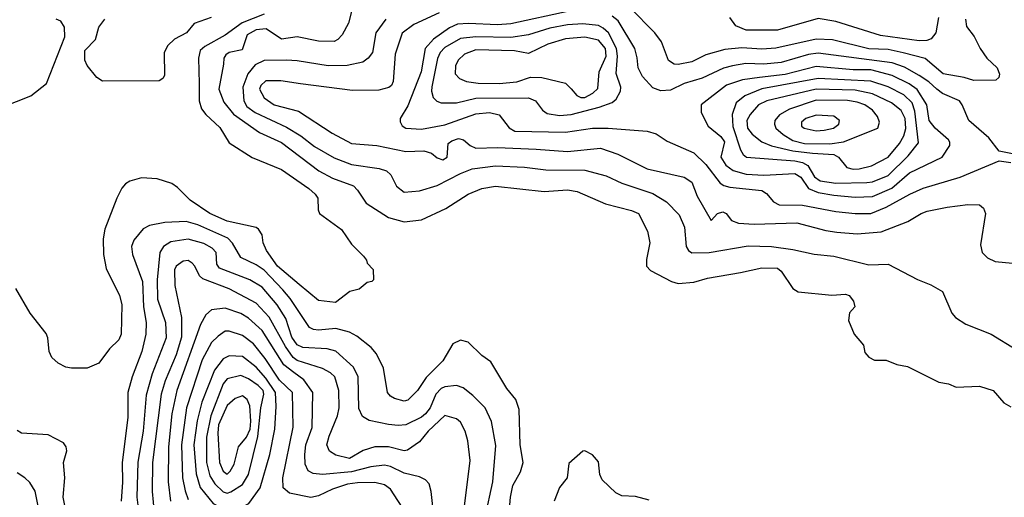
# Model space of a CAD drawing. Extents: x 501367 to 657802, y 482273 to 547541.
# Tile 280 of 656: x 597558 to 602622, y 493275 to 495733. Entities that reach past the tile are written whole.
import ezdxf

# ---------------------------------------------------------------- set-up
doc = ezdxf.new("R2010")
doc.units = 0

msp = doc.modelspace()

# ---------------------------------------------------------------- linework, layer by layer
at = {"layer": '0CON20XD'}
for points in [[(602422.5, 495735), (602428.3, 495698.3), (602467, 495647), (602497.5, 495585), (602531.4, 495535), (602585.8, 495485), (602597.7, 495452.3), (602593.3, 495435), (602578.3, 495421.7), (602465, 495420.5), (602416, 495436), (602308, 495455), (602215, 495532.7), (602101.9, 495561.9), (602025, 495579), (601925, 495583.8), (601738.5, 495628.5), (601655, 495633.3), (601446.6, 495586.6), (601375, 495581), (601271.4, 495588.6), (601185, 495580.2), (601087.9, 495552.1), (601015, 495515.4), (600945, 495502.1), (600925, 495504.5), (600895, 495522.9), (600858.7, 495618.7), (600824.5, 495665), (600695.5, 495795.5)], [(598815, 495761.9), (598702.6, 495717.4), (598615, 495653.3), (598511.2, 495595), (598487.3, 495575), (598478.2, 495535), (598480.7, 495405), (598481.5, 495315), (598493.3, 495275), (598515.3, 495245), (598588.5, 495178.5), (598635, 495100), (598753.6, 495023.6), (598905, 494962.7), (599046.2, 494865), (599078.8, 494835), (599091.2, 494815), (599093.8, 494755), (599100.9, 494735), (599213.5, 494653.5), (599265, 494578), (599325.9, 494515.9), (599342.5, 494495), (599345, 494480), (599377, 494447), (599377.5, 494395), (599370, 494385), (599345, 494380), (599305, 494346.7), (599256.4, 494333.6), (599183.2, 494276.8), (599095, 494287.9), (598995, 494370), (598884.3, 494465), (598828.1, 494545), (598810, 494585), (598805.4, 494625), (598787.3, 494655), (598775, 494663.8), (598625, 494696.1), (598535.5, 494735), (598435.5, 494805), (598369.6, 494869.6), (598340.1, 494890.1), (598265, 494913.8), (598185, 494918.5), (598125, 494902.5), (598102.3, 494887.7), (598084.1, 494865.9), (598057.3, 494815), (597995.4, 494655), (597987.7, 494605), (597989.3, 494525), (598003.1, 494453.1), (598039.6, 494379.6), (598070.9, 494315), (598082.9, 494265), (598080, 494115), (598068.8, 494085), (598020.2, 494039.8), (597965, 493965.8), (597905, 493940), (597825, 493939.5), (597795, 493945.5), (597755.8, 493965), (597723.8, 493993.8), (597709.5, 494025), (597703.9, 494095), (597695, 494118.1), (597611.9, 494221.9), (597539, 494349)], [(598543.3, 495745), (598455, 495714), (598416, 495665), (598355, 495632.5), (598320.5, 495599.5), (598301.2, 495565), (598302.5, 495445), (598295, 495430), (598275, 495417.5), (597985, 495416.7), (597955.8, 495435.8), (597905, 495497.5), (597893.1, 495525), (597893.5, 495575), (597948.3, 495631.7), (597965.7, 495695), (597996.2, 495735)], [(599264.2, 495775.8), (599250, 495715), (599217.1, 495655), (599195, 495630.8), (599175, 495620.6), (599095, 495621.8), (598985, 495644.7), (598905, 495633.5), (598825.7, 495685.7), (598775, 495680.5), (598728.9, 495655), (598702.9, 495577.1), (598635, 495563.5), (598617.7, 495552.3), (598608.5, 495535), (598606.7, 495503.3), (598582.2, 495375), (598608.3, 495308.3), (598657.6, 495247.6), (598792.5, 495152.5), (598905, 495100.8), (599096, 494956), (599167.7, 494917.7), (599275, 494877.9), (599296.1, 494856.1), (599339.4, 494789.4), (599455, 494714.4), (599535, 494692.5), (599625, 494703.5), (599749.1, 494760.9), (599865, 494835.4), (599935.3, 494864.7), (600005.4, 494875.4), (600255, 494848), (600375, 494858), (600425, 494849.6), (600571.2, 494785), (600705, 494751.5), (600740, 494735), (600787.5, 494645), (600799.2, 494585), (600781.7, 494498.3), (600781.5, 494465), (600802.6, 494442.6), (600910.8, 494385), (600945, 494375.4), (601025, 494382.7), (601095, 494402.9), (601265, 494431.5), (601375, 494455.4), (601455, 494454.3), (601475, 494438), (601535, 494350), (601562.6, 494332.6), (601735, 494315.6), (601805, 494320), (601824.2, 494314.2), (601846.2, 494285), (601853.3, 494255), (601826.4, 494223.6), (601820, 494185), (601850, 494115), (601898.3, 494058.3), (601905, 494020), (601925, 493996.7), (601955, 493981.2), (602015, 493980), (602068.8, 493958.8), (602125, 493947.5), (602285, 493868), (602335, 493858.8), (602375, 493842), (602495, 493846.9), (602565, 493824), (602620.5, 493760.5), (602655, 493740)], [(599715, 495769), (599585, 495708.7), (599525.7, 495664.3), (599489.3, 495555), (599478.9, 495415), (599470.8, 495395), (599456.7, 495383.3), (599405, 495370.9), (599269.3, 495369.3), (599002.5, 495402.5), (598901.5, 495418.5), (598825, 495417.5), (598799.3, 495395), (598792.4, 495375), (598815, 495330), (598867.5, 495295), (598992, 495262), (599165, 495149.2), (599265, 495096.2), (599395, 495084.7), (599545, 495054.7), (599637.5, 495057.5), (599676, 495046), (599705, 495021.9), (599735, 495012.3), (599756.5, 495025), (599762.5, 495095), (599780.9, 495109.1), (599815, 495122.1), (599841.1, 495115), (599875.6, 495085), (599905, 495071.9), (600015, 495075.2), (600215, 495066.2), (600375, 495054.7), (600545, 495071.3), (600635, 495041.1), (600786, 494965), (600975, 494921.8), (601015, 494897.5), (601041.8, 494825), (601115, 494700), (601146.7, 494735), (601175, 494744.2), (601192, 494735), (601219.4, 494699.4), (601255.3, 494685.3), (601335, 494680.2), (601555, 494687.4), (601705, 494648.2), (601760.1, 494640.1), (601865, 494631.8), (601988.3, 494641.7), (602126, 494694), (602194.2, 494735), (602225, 494746.8), (602328.3, 494768.3), (602435, 494781.4), (602495, 494780), (602515, 494763.8), (602525.6, 494735), (602499.2, 494575), (602508, 494535), (602535, 494507.5), (602575, 494489.4), (602665, 494480.5)], [(600383.6, 495776.4), (600085, 495711.8), (600015, 495706.5), (599865.9, 495714.1), (599809.2, 495710.8), (599768.4, 495691.6), (599686.8, 495633.2), (599644.2, 495585), (599623.8, 495465), (599555, 495290), (599515.5, 495225), (599515, 495207.5), (599526.1, 495186.1), (599544.7, 495174.7), (599625, 495170.3), (599745, 495192.4), (599905, 495249), (599975, 495256), (600025, 495244.1), (600076.4, 495176.4), (600105, 495158.9), (600365, 495153.4), (600505, 495175.2), (600584.8, 495174.8), (600785, 495159.1), (600831.2, 495145), (600888.6, 495108.6), (601025, 495047.1), (601087.2, 494987.2), (601161.6, 494891.6), (601179.2, 494879.2), (601210.7, 494870.7), (601375, 494854.3), (601398.8, 494838.8), (601434.8, 494794.8), (601465, 494780.8), (601585, 494778.8), (601755, 494746.1), (601855.7, 494735.7), (601935, 494736.1), (602015, 494767.7), (602136.7, 494835), (602205, 494865.3), (602395, 494922.9), (602595, 495006), (602655, 494998)], [(602665, 495042), (602595, 495056.7), (602541.9, 495125), (602439.6, 495215), (602405.8, 495295), (602390.9, 495315), (602305, 495352.5), (602274.7, 495375), (602233.7, 495413.7), (602185, 495446), (602108.4, 495488.4), (602045, 495511.3), (601665, 495560.5), (601615, 495553), (601475, 495513.4), (601385, 495504.1), (601293.3, 495506.7), (601223.8, 495496.2), (601177.3, 495482.7), (601068.2, 495431.8), (600975, 495404.3), (600905, 495370), (600855, 495366.9), (600815, 495383.1), (600760.8, 495440.9), (600738.9, 495485), (600734, 495536), (600722.7, 495585), (600636.6, 495726.6), (600605, 495751.7)], [(602282.9, 495745), (602270, 495665), (602245.5, 495634.5), (602224.5, 495625.5), (602185, 495623.7), (601985, 495652.1), (601755, 495724.1), (601665, 495739.3), (601455, 495679.7), (601295, 495678.8), (601242, 495702), (601210.5, 495745)], [(597385, 495250), (597615, 495341.1), (597695.5, 495405), (597791.1, 495645), (597788.2, 495695), (597770, 495725), (597745.4, 495735.4)], [(599441.5, 495735), (599390, 495665), (599372, 495565), (599350.9, 495535), (599322.5, 495515), (599242.9, 495497.1), (599145, 495494.8), (598985, 495521.4), (598930, 495525), (598815, 495523.5), (598770.1, 495499.9), (598732.1, 495455), (598705.8, 495385), (598710.8, 495315), (598726.9, 495286.9), (598770, 495255), (598930.7, 495180.7), (599003.8, 495135), (599075, 495080.8), (599175, 495022.7), (599265, 494988.4), (599407.2, 494967.2), (599445.2, 494955.2), (599467.2, 494935), (599495.7, 494875.7), (599535, 494844.6), (599615, 494852.8), (599705, 494879.7), (599825, 494941.6), (599885.2, 494964.8), (600005, 494980.2), (600155, 494973.8), (600265, 494960.2), (600465, 494959.2), (600575, 494928.7), (600655, 494891.2), (600815, 494838.6), (600884.8, 494794.8), (600949.5, 494729.5), (600977.8, 494665), (600986.5, 494566.5), (600998.5, 494545), (601015, 494532.7), (601105, 494535.3), (601305, 494568.6), (601425, 494566.6), (601535, 494550), (601645, 494526.9), (601745.3, 494515.3), (601925, 494471.5), (602025, 494474.5), (602175, 494395.7), (602245, 494368), (602303.4, 494333.4), (602352.8, 494222.8), (602370.4, 494200.4), (602425, 494165.7), (602555, 494114), (602683.8, 494035)], [(600335, 495240.4), (600395, 495244.8), (600537.7, 495282.3), (600605, 495306.5), (600626.5, 495323.5), (600647.5, 495365), (600649.3, 495385), (600626.6, 495456.6), (600632.6, 495545), (600627.1, 495585), (600585.8, 495665.8), (600559.8, 495689.8), (600535, 495702.7), (600455, 495712.5), (600375, 495705.8), (600285, 495689.5), (600175, 495654.4), (600085, 495641.8), (599905, 495644.2), (599825, 495636), (599745, 495590.2), (599720.7, 495565), (599707.3, 495532.7), (599677.3, 495387.3), (599675.4, 495365), (599685, 495332), (599703.8, 495313.8), (599725.4, 495305.4), (599805, 495304.7), (599905, 495329.1), (600175, 495331.5), (600211.1, 495315), (600247.3, 495267.3), (600271, 495251), (600335, 495240.4)], [(600465, 495332.8), (600506.4, 495355), (600531.1, 495378.9), (600538.7, 495465), (600574.8, 495545), (600571.6, 495585), (600535, 495627.3), (600465, 495642.4), (600365, 495634.3), (600275, 495606.2), (600175, 495558.5), (600102.3, 495572.3), (599905, 495577.6), (599845.6, 495555), (599813.2, 495525), (599800, 495495), (599798.2, 495455), (599820.1, 495430.1), (599855.7, 495415.7), (599915.6, 495405.6), (600025, 495404.4), (600115, 495413.8), (600185, 495436.5), (600244.1, 495435.9), (600365, 495406.6), (600395, 495377.5), (600423.1, 495343.1), (600445, 495333.2), (600465, 495332.8)], [(601855, 494820.2), (601945, 494823.2), (602043.7, 494866.3), (602135, 494944.8), (602302.5, 495025), (602342.2, 495085), (602342.8, 495102.8), (602334.5, 495115), (602266.5, 495175), (602235, 495214.2), (602223.1, 495295), (602173.6, 495373.6), (602132.4, 495402.4), (602045.8, 495445.8), (601935, 495474.6), (601845, 495475.1), (601655, 495491.5), (601495, 495451.5), (601363.7, 495436.3), (601275, 495422.7), (601193.8, 495396.1), (601063.3, 495295), (601063.5, 495255), (601098.5, 495185), (601165, 495131.5), (601183.4, 495105), (601164.8, 495025), (601189.4, 494985), (601227.2, 494957.2), (601295, 494937.9), (601385, 494932.7), (601545, 494941.7), (601575, 494922), (601614.6, 494864.6), (601665, 494843.9), (601745, 494829.7), (601855, 494820.2)], [(601755, 494891.7), (601915, 494894.4), (601945, 494899), (602025, 494930.6), (602127.8, 495032.2), (602181, 495099), (602161.6, 495261.6), (602147.6, 495305), (602105, 495346.7), (602025, 495387.2), (601935, 495416.7), (601665, 495430.6), (601375, 495376.8), (601288.3, 495341.7), (601242.4, 495305), (601222, 495245), (601226.2, 495183.8), (601265, 495063.1), (601279.3, 495039.3), (601295.7, 495025.7), (601545, 495006.6), (601585, 494998), (601611.9, 494981.9), (601645.2, 494925), (601675, 494903.7), (601755, 494891.7)], [(601844.2, 494964.2), (601875, 494964.8), (601939.1, 494980.9), (602025, 495026.3), (602083.5, 495095), (602105, 495135.5), (602116.5, 495173.5), (602113, 495225), (602092, 495265), (602042.5, 495305), (601945, 495350.8), (601855, 495370.4), (601655, 495375.1), (601400.6, 495315), (601358, 495295), (601315, 495244.5), (601298.6, 495215), (601301.6, 495175), (601325, 495144.6), (601374.5, 495105), (601424.3, 495084.3), (601535, 495058.5), (601635, 495046.5), (601745, 495038.9), (601768.8, 495025), (601813.1, 494973.1), (601844.2, 494964.2)], [(601725, 495094.3), (601795.2, 495104.8), (601971.9, 495175), (601979.6, 495205), (601970, 495235), (601945, 495267.3), (601904.5, 495295), (601865, 495309.2), (601815, 495317.1), (601655, 495318.5), (601516.9, 495273.1), (601465.9, 495244.1), (601441.8, 495215), (601440, 495195), (601447.5, 495175), (601485, 495142.3), (601535, 495111.5), (601595, 495095.7), (601725, 495094.3)], [(601655, 495161.5), (601695, 495164), (601744.2, 495175), (601771.4, 495195), (601774.4, 495215), (601745, 495237.3), (601655, 495242.4), (601601.9, 495225), (601578.9, 495205), (601578.9, 495185), (601592.5, 495175), (601655, 495161.5)], [(600075.4, 493195), (600082, 493275), (600095, 493336.2), (600134.4, 493405.6), (600147.8, 493455), (600132.1, 493545), (600126.6, 493726.6), (600109.2, 493779.2), (600062.9, 493835), (599981.7, 493971.7), (599935, 494004), (599865, 494074), (599825, 494084.3), (599786, 494065), (599735, 493977.5), (599648.1, 493891.9), (599605, 493824.2), (599555, 493775.7), (599535, 493769.4), (599486, 493784), (599465.5, 493795.5), (599450, 493815), (599429.1, 493939.1), (599393.3, 494013.3), (599366.6, 494046.6), (599292.9, 494105), (599255, 494124.6), (599185, 494143.5), (599095, 494135.3), (599069.1, 494139.1), (599049.5, 494149.5), (598949, 494299), (598912.3, 494342.3), (598815, 494444.8), (598775, 494471.2), (598695, 494509.7), (598653.1, 494583.1), (598629, 494609), (598475, 494678), (598415, 494694.2), (598305, 494689.5), (598226.4, 494673.6), (598193.8, 494656.2), (598145, 494598.6), (598133.2, 494565), (598137.7, 494525), (598189.4, 494385), (598195.2, 494255.2), (598208.1, 494175), (598206.7, 494115), (598186.3, 494025), (598136.1, 493895), (598113.9, 493815), (598114.2, 493685.8), (598085.2, 493455), (598086.8, 493353.2), (598080.3, 493255)], [(599952.6, 493172.6), (599991.6, 493355), (600007.6, 493542.4), (599984.7, 493665), (599952.5, 493735), (599889.2, 493799.1), (599838.7, 493838.7), (599805, 493850), (599745, 493844.2), (599726.2, 493835), (599698.1, 493805), (599668.8, 493735), (599646, 493704), (599625, 493687.3), (599545, 493648.8), (599505, 493644.8), (599455, 493648.9), (599355, 493671.1), (599321.7, 493691.7), (599302.8, 493732.8), (599299.5, 493895), (599274.7, 493945), (599185, 494027.1), (599139.1, 494039.1), (599015, 494046), (598985, 494059.8), (598958.7, 494098.7), (598926.8, 494195), (598882.6, 494265), (598805, 494356.2), (598741.8, 494395), (598585.5, 494455), (598572.1, 494475), (598569.6, 494535), (598547.6, 494557.6), (598505, 494581.2), (598425, 494602.7), (598335, 494589), (598298.7, 494565), (598279.7, 494535), (598265.6, 494394.4), (598267.1, 494295), (598308.4, 494175), (598311.1, 494095), (598239.8, 493910.2), (598208.8, 493801.2), (598193.7, 493615), (598165.6, 493455.6), (598160, 493275), (598178.9, 493125)], [(599839.3, 493175), (599874.6, 493465), (599863.5, 493565), (599850, 493615), (599825, 493661.4), (599805, 493678.1), (599745, 493695.6), (599658.5, 493615), (599615, 493561.1), (599552.4, 493517.6), (599535, 493514.5), (599455, 493534.7), (599385, 493534.1), (599325, 493515.9), (599255, 493473.9), (599185, 493491.2), (599152, 493512), (599137.3, 493545), (599150.6, 493589.4), (599192.1, 493695), (599200.9, 493735), (599200.5, 493825), (599178.8, 493895), (599157.5, 493915), (599115, 493938.2), (598985, 493979.8), (598965, 493994.8), (598925, 494051.2), (598841.8, 494201.8), (598774.5, 494274.5), (598635, 494347.3), (598500, 494400), (598483.2, 494415), (598458.4, 494465), (598445, 494479.6), (598425, 494493.1), (598399.5, 494490.5), (598362.9, 494465), (598354.5, 494445), (598356.9, 494365), (598391.1, 494201.1), (598389.9, 494099.9), (598362.3, 494007.7), (598306, 493875), (598285.6, 493805), (598242, 493455), (598240, 493305), (598250.4, 493195)], [(599690.7, 493165), (599674.6, 493305), (599664, 493344), (599645, 493364.4), (599615, 493380), (599535, 493398.5), (599465, 493434.3), (599435, 493440.4), (599365, 493432.5), (599265, 493406.2), (599115, 493393.2), (599067.9, 493397.9), (599041.5, 493411.5), (599026.2, 493445), (599024.3, 493495), (599030.7, 493545), (599061.7, 493635), (599065.9, 493815), (599020.1, 493880.1), (598967.4, 493917.4), (598917.2, 493957.2), (598805, 494133.4), (598735, 494197.7), (598695, 494220.8), (598615, 494248.6), (598545, 494240), (598515.2, 494214.8), (598488.6, 494165), (598366.3, 493825), (598341.4, 493705), (598323.4, 493535), (598321.5, 493355), (598333.4, 493255)], [(599545, 493195.7), (599465, 493317.1), (599435, 493339.2), (599385, 493351.9), (599295, 493349.8), (599245, 493342.1), (599167.6, 493317.6), (599095, 493281.9), (599055, 493273.7), (598946.6, 493296.6), (598914.1, 493324.1), (598911.4, 493375), (598964, 493636), (598961.4, 493815), (598895, 493877.4), (598820.1, 493990.1), (598760.5, 494065), (598705, 494106.9), (598635, 494130), (598615, 494129.7), (598578.8, 494105), (598545, 494071.5), (598497.6, 493982.4), (598416.1, 493736.1), (598390.8, 493545), (598395.5, 493375.5), (598408.6, 493308.6), (598425, 493263.6)], [(598611.5, 493211.5), (598655, 493214.8), (598703.6, 493226.4), (598737.3, 493242.7), (598795.5, 493324.5), (598845.2, 493495), (598870.3, 493625), (598877.3, 493742.7), (598873.4, 493815), (598825, 493888.5), (598773.8, 493945), (598705, 494000), (598635, 494002.5), (598605, 493988.4), (598559.9, 493930.1), (598494.8, 493765), (598470.9, 493669.1), (598454.5, 493545), (598465.2, 493395), (598486.5, 493325), (598554, 493244), (598611.5, 493211.5)], [(598625, 493295.7), (598645, 493302.7), (598705, 493340.9), (598735, 493393.1), (598782.9, 493587.1), (598798, 493735), (598814.4, 493805), (598810.8, 493825), (598785, 493850.2), (598735, 493884.3), (598695, 493902.1), (598625, 493885.3), (598605, 493858.9), (598540.9, 493695), (598519.4, 493585), (598519.7, 493455), (598535.6, 493385), (598561.4, 493345), (598605, 493303), (598625, 493295.7)], [(598625, 493394.7), (598641.3, 493408.7), (598662, 493445), (598682.9, 493535), (598725, 493584.7), (598743.4, 493625), (598747, 493667), (598742.2, 493745), (598727.8, 493777.8), (598705, 493797.2), (598666.7, 493783.3), (598625, 493748.2), (598581.5, 493648.5), (598578.1, 493605), (598585.8, 493455), (598605, 493408.7), (598625, 493394.7)], [(597791.4, 493225), (597781.4, 493275), (597790.6, 493375), (597782.9, 493455), (597800, 493515), (597798, 493535), (597783.3, 493555), (597705, 493596), (597567.5, 493605), (597545, 493618.8)], [(600795, 493260.8), (600725, 493280), (600655, 493282), (600625, 493298.8), (600553.3, 493365), (600541.7, 493391.7), (600535, 493457.5), (600504.1, 493494.1), (600465, 493514), (600455, 493512), (600381.7, 493448.3), (600373.3, 493375), (600334.3, 493325.7), (600306.7, 493255)], [(597660.7, 493195), (597637.2, 493307.2), (597610.7, 493350.7), (597585.6, 493375), (597545, 493400.4)]]:
    msp.add_lwpolyline(points, dxfattribs=at)

doc.saveas('drawing.dxf')
